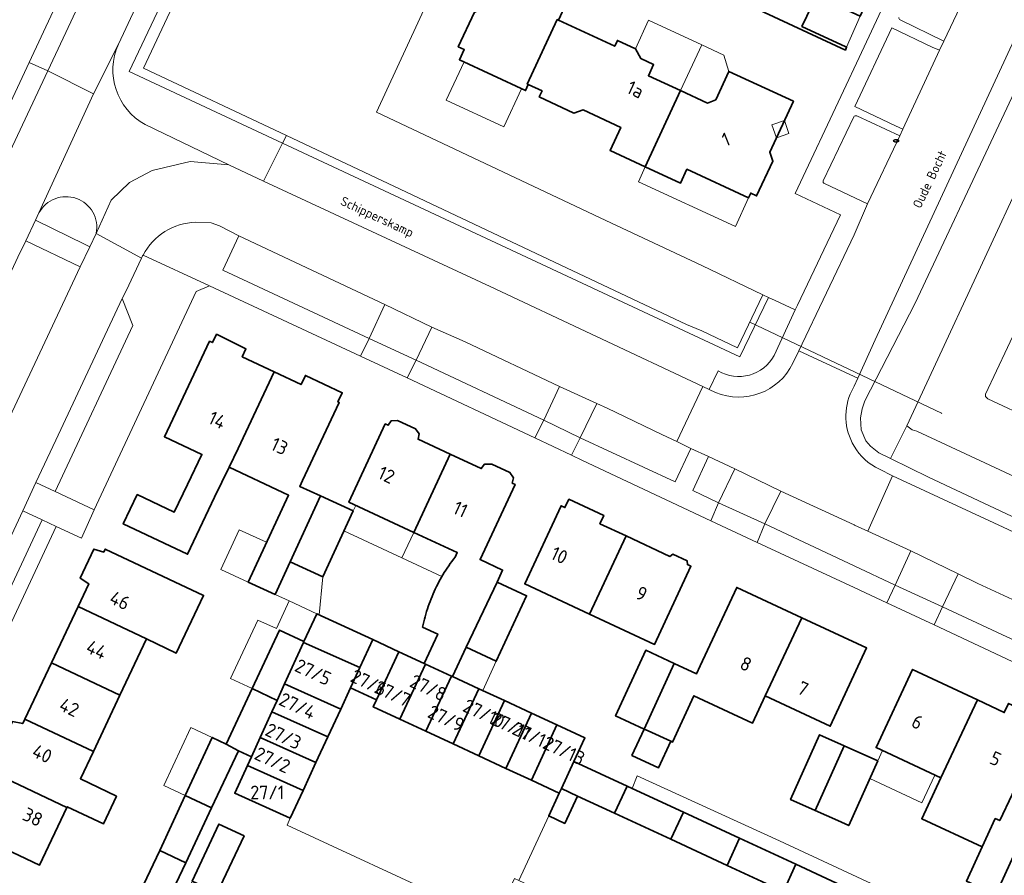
# Model space of a CAD drawing. Header units: metres. Extents: x 149984 to 156489, y 469398 to 478068.
# Tile 540 of 656: x 153918 to 154015, y 474132 to 474216. Entities that reach past the tile are written whole.
import ezdxf
from ezdxf.enums import TextEntityAlignment as Align

# ---------------------------------------------------------------- set-up
doc = ezdxf.new("R2010")
doc.units = ezdxf.units.M
doc.header["$LTSCALE"] = 0.75
for name, color, linetype, lineweight in [('B-WE-GR-BEPLANTING_CULTUUR_HEESTERS-GV', 252, 'Continuous', 18), ('B-WE-IE-MEUBILAIR-S', 252, 'Continuous', 25), ('B-WE-KW-KUNSTWERK_DUIKER-G', 6, 'Continuous', 18), ('B-WE-OG-BEBOUWING-GV', 6, 'Continuous', 35), ('B-WE-OG-BEBOUWING-T18', 1, 'Continuous', 18), ('B-WE-OG-BEBOUWING_LUIFEL-GV', 6, 'Continuous', 18), ('B-WE-OG-TERREIN_BEGROEID-GV', 252, 'Continuous', 18), ('B-WE-OG-TERREIN_ERF-GV', 252, 'Continuous', 18), ('B-WE-OG-TERREIN_OEVER-GV', 252, 'Continuous', 18), ('B-WE-OG-TOPOGRAFIE-T18', 7, 'Continuous', 18), ('B-WE-OG-WATER_MEER-GV', 252, 'Continuous', 18), ('B-WE-VH-OPENVERHARDING_BETONSTRAATSTEEN-GV', 252, 'Continuous', 18), ('B-WE-VH-OPENVERHARDING_STRAATBAKSTEEN-GV', 252, 'Continuous', 18), ('B-WE-VH-OPENVERHARDING_TEGEL-GV', 252, 'Continuous', 18)]:
    doc.layers.add(name, color=color, linetype=linetype, lineweight=lineweight)
doc.styles.add('NLCS-ISO', font='NLCS-ISO.ttf')
doc.styles.add('NLCS-ISO-M500-T18', font='NLCS-ISO.ttf', dxfattribs={"height": 0.9})
doc.styles.add('NLCS-ISO-M750-T18', font='NLCS-ISO.ttf', dxfattribs={"height": 1.35})

# ---------------------------------------------------------------- blocks, each defined once
blk = doc.blocks.new('SIE-MEUBILAIR_PUT_KOLK-SO')
blk.add_ellipse((0, 0), major_axis=(1.25, 0), ratio=0.54)
at = {"style": 'NLCS-ISO'}
blk.add_text('klk', height=0.75, dxfattribs=at).set_placement((0.03, 0), align=Align.MIDDLE_CENTER)

msp = doc.modelspace()

# ---------------------------------------------------------------- linework, layer by layer
at = {"layer": 'B-WE-GR-BEPLANTING_CULTUUR_HEESTERS-GV', "flags": 128}
for points in [[(153939.392, 474194.561), (153937.795, 474191.169), (153952.233, 474184.435), (153953.782, 474187.778)], [(153958.397, 474185.562), (153956.869, 474182.292), (153969.44, 474176.409), (153970.968, 474179.728), (153961.686, 474184.103)], [(153974.673, 474178.046), (153973.017, 474174.669), (153982.369, 474170.32), (153983.912, 474173.613), (153983.782, 474173.674), (153982.545, 474174.281), (153981.074, 474174.969), (153975.675, 474177.591)], [(153986.655, 474168.264), (153988.264, 474171.586), (153985.662, 474172.798), (153984.106, 474169.477)], [(154004.052, 474160.144), (154005.586, 474163.507), (154001.35, 474165.449), (154000.039, 474166.05), (154000, 474166.068), (153992.784, 474169.414), (153991.216, 474166.165), (154000, 474162.045)], [(154021.326, 474152.114), (154022.87, 474155.368), (154012.197, 474160.297), (154010.263, 474161.256), (154008.705, 474157.993)]]:
    msp.add_lwpolyline(points, close=True, dxfattribs=at)
at = {"layer": 'B-WE-KW-KUNSTWERK_DUIKER-G', "flags": 128}
msp.add_lwpolyline([(153989.738, 474186.047), (154008.613, 474177.071), (154008.658, 474177.049)], dxfattribs=at)
at = {"layer": 'B-WE-OG-BEBOUWING-GV', "flags": 128}
for points in [[(153967.807, 474209.514), (153970.76, 474215.868), (153970.877, 474215.814), (153972.375, 474219.061), (153970.697, 474219.834), (153972.605, 474223.97), (153966.258, 474226.908), (153964.191, 474222.516), (153965.739, 474221.796), (153963.477, 474216.933), (153962.62, 474216.602), (153961.004, 474213.183), (153961.594, 474212.904), (153961.124, 474211.911), (153967.633, 474208.878), (153967.907, 474209.468)], [(154001.919, 474219.049), (154003.385, 474222.197), (154003.459, 474222.357), (154003.261, 474222.45), (153994.084, 474226.754), (153991.968, 474222.23), (153989.26, 474223.504), (153986.929, 474218.56), (153999.154, 474212.861), (153999.273, 474213.149), (153999.276, 474213.156), (153999.19, 474213.196), (153994.872, 474215.187), (153996.29, 474218.222), (154000.594, 474216.211), (154001.098, 474217.29)], [(153970.76, 474215.868), (153967.807, 474209.514), (153967.907, 474209.468), (153969.267, 474208.838), (153968.993, 474208.249), (153972.407, 474206.658), (153973.308, 474206.96), (153977.013, 474205.239), (153975.961, 474202.971), (153979.436, 474201.36), (153982.915, 474208.865), (153979.738, 474210.34), (153980.248, 474211.437), (153978.982, 474212.028), (153978.454, 474212.991), (153976.693, 474213.822), (153976.419, 474213.239), (153970.877, 474215.814)], [(153979.436, 474201.36), (153982.907, 474199.751), (153983.535, 474201.114), (153989.619, 474198.313), (153989.824, 474198.767), (153990.404, 474198.497), (153992.013, 474201.924), (153991.701, 474202.798), (153994.034, 474207.819), (153987.682, 474210.767), (153986.378, 474207.966), (153985.561, 474207.637), (153982.915, 474208.865)], [(153936.983, 474168.798), (153938.428, 474171.754), (153939.303, 474173.606), (153942.87, 474181.157), (153939.721, 474182.645), (153940.087, 474183.421), (153937.198, 474184.865), (153936.782, 474184.034), (153936.502, 474184.166), (153932.871, 474176.481), (153932.059, 474174.763), (153935.739, 474173.024), (153934.329, 474170.039), (153933.022, 474167.34), (153929.369, 474169.066), (153927.998, 474166.164), (153934.327, 474163.174)], [(153939.303, 474173.606), (153938.428, 474171.754), (153943.715, 474169.256), (153944.281, 474168.988), (153940.291, 474160.439), (153942.95, 474159.216), (153944.433, 474162.442), (153947.417, 474168.932), (153945.384, 474169.867), (153945.655, 474170.441), (153949.285, 474178.127), (153949.14, 474178.195), (153949.567, 474179.1), (153945.951, 474180.807), (153945.524, 474179.903), (153942.87, 474181.157)], [(153956.623, 474165.339), (153960.209, 474173.044), (153957.046, 474174.516), (153957.165, 474175.034), (153956.807, 474175.543), (153955.029, 474176.37), (153954.409, 474176.316), (153954.09, 474175.891), (153953.818, 474176.018), (153950.232, 474168.312)], [(153956.623, 474165.339), (153960.904, 474163.347), (153960.692, 474162.894), (153960.53, 474162.685), (153960.372, 474162.473), (153960.217, 474162.259), (153960.065, 474162.042), (153959.917, 474161.823), (153959.772, 474161.602), (153959.631, 474161.378), (153959.494, 474161.153), (153959.36, 474160.925), (153959.229, 474160.694), (153959.103, 474160.462), (153958.98, 474160.228), (153958.861, 474159.992), (153958.745, 474159.754), (153958.634, 474159.514), (153958.526, 474159.273), (153958.422, 474159.03), (153958.322, 474158.785), (153958.226, 474158.539), (153958.134, 474158.291), (153958.046, 474158.041), (153957.962, 474157.791), (153957.882, 474157.539), (153957.806, 474157.286), (153957.734, 474157.031), (153957.666, 474156.776), (153957.602, 474156.519), (153957.542, 474156.261), (153957.486, 474156.003), (153958.983, 474155.307), (153957.647, 474152.423), (153957.784, 474152.36), (153960.335, 474151.179), (153960.427, 474151.137), (153961.772, 474154.01), (153964.831, 474160.438), (153965.379, 474161.617), (153963.149, 474162.654), (153966.599, 474170.071), (153966.327, 474170.198), (153966.447, 474170.715), (153966.088, 474171.224), (153964.311, 474172.051), (153963.591, 474172.044), (153963.272, 474171.619), (153960.209, 474173.044)], [(153944.433, 474162.442), (153947.661, 474160.958), (153950.645, 474167.448), (153947.417, 474168.932)], [(153973.951, 474157.276), (153977.536, 474164.983), (153974.958, 474166.182), (153975.342, 474167.008), (153971.906, 474168.606), (153971.522, 474167.781), (153971.141, 474167.959), (153967.555, 474160.252)], [(153977.536, 474164.983), (153973.951, 474157.276), (153980.347, 474154.301), (153983.932, 474162.007), (153983.586, 474162.168), (153983.573, 474162.524), (153982.162, 474163.18), (153981.854, 474162.974)], [(153923.539, 474158.025), (153930.292, 474154.834), (153933.222, 474153.449), (153935.905, 474159.122), (153926.22, 474163.699), (153926.079, 474163.401), (153925.111, 474163.692), (153923.756, 474160.826), (153924.597, 474160.263)], [(153964.831, 474160.438), (153961.772, 474154.01), (153964.741, 474152.63), (153967.732, 474159.088)], [(153991.256, 474149.214), (153994.845, 474156.929), (153988.446, 474159.906), (153984.857, 474152.191), (153984.494, 474151.41), (153982.288, 474152.425), (153979.316, 474145.961), (153979.716, 474145.777), (153979.718, 474145.776), (153981.949, 474144.75), (153982.119, 474144.672), (153984.219, 474149.24), (153990.014, 474146.544)], [(153920.922, 474152.486), (153927.673, 474149.296), (153930.292, 474154.834), (153923.539, 474158.025)], [(153945.78, 474154.581), (153945.744, 474154.502), (153951.313, 474152.011), (153952.586, 474154.767), (153947.074, 474157.32)], [(153991.256, 474149.214), (153997.657, 474146.236), (154001.247, 474153.951), (153994.845, 474156.929)], [(153945.744, 474154.502), (153945.78, 474154.581), (153943.393, 474155.708), (153940.698, 474149.939), (153943.146, 474148.782), (153943.882, 474150.401)], [(153950.396, 474150.027), (153951.313, 474152.011), (153945.744, 474154.502), (153943.882, 474150.401), (153949.423, 474147.923)], [(153951.313, 474152.011), (153950.396, 474150.027), (153952.956, 474148.842), (153955.154, 474153.578), (153952.586, 474154.767)], [(153955.262, 474146.916), (153957.784, 474152.36), (153957.647, 474152.423), (153955.154, 474153.578), (153952.956, 474148.842), (153952.629, 474148.135)], [(153982.288, 474152.425), (153979.484, 474153.714), (153976.512, 474147.25), (153979.316, 474145.961)], [(153925.054, 474143.758), (153927.673, 474149.296), (153920.922, 474152.486), (153918.305, 474146.947)], [(153957.813, 474145.734), (153960.335, 474151.179), (153957.784, 474152.36), (153955.262, 474146.916)], [(154012.159, 474148.838), (154005.778, 474151.827), (154002.176, 474144.139), (154008.557, 474141.15)], [(153963.026, 474149.933), (153960.427, 474151.137), (153960.335, 474151.179), (153957.813, 474145.734), (153960.504, 474144.488)], [(153941.481, 474145.115), (153942.639, 474147.665), (153943.146, 474148.782), (153940.698, 474149.939), (153938.15, 474144.483), (153939.341, 474143.801), (153940.619, 474143.217)], [(153942.639, 474147.665), (153948.162, 474145.195), (153949.423, 474147.923), (153943.882, 474150.401), (153943.146, 474148.782)], [(153963.038, 474143.314), (153965.56, 474148.758), (153963.026, 474149.933), (153960.504, 474144.488)], [(153965.56, 474148.758), (153963.038, 474143.314), (153965.691, 474142.085), (153968.213, 474147.529)], [(154012.159, 474148.838), (154008.557, 474141.15), (154006.672, 474137.126), (154012.627, 474134.335), (154013.915, 474137.137), (154014.36, 474136.932), (154015.573, 474139.509), (154018.549, 474145.833), (154018.223, 474145.986), (154018.663, 474146.888), (154015.234, 474148.491), (154014.809, 474147.586)], [(153941.481, 474145.115), (153946.986, 474142.652), (153948.162, 474145.195), (153942.639, 474147.665)], [(153915.688, 474141.408), (153922.435, 474138.221), (153922.472, 474138.299), (153926.032, 474136.611), (153927.325, 474139.337), (153923.775, 474141.055), (153925.054, 474143.758), (153918.305, 474146.947), (153918.094, 474146.5), (153917.072, 474146.689), (153915.97, 474144.326), (153916.759, 474143.674)], [(153968.206, 474140.921), (153970.728, 474146.365), (153968.213, 474147.529), (153965.691, 474142.085)], [(153972.402, 474142.762), (153973.48, 474145.09), (153970.728, 474146.365), (153968.206, 474140.921), (153970.958, 474139.646), (153971.165, 474140.093)], [(153979.716, 474145.777), (153979.316, 474145.961), (153978.118, 474143.356), (153980.752, 474142.145), (153981.949, 474144.75), (153979.718, 474145.776)], [(153938.15, 474144.483), (153936.756, 474145.134), (153934.103, 474139.422), (153936.706, 474138.192), (153939.341, 474143.801)], [(153946.986, 474142.652), (153941.481, 474145.115), (153940.619, 474143.217), (153940.223, 474142.352), (153945.712, 474139.897)], [(153996.177, 474137.922), (153999.031, 474144.304), (153996.605, 474145.389), (153993.751, 474139.006)], [(153999.031, 474144.304), (153996.177, 474137.922), (153998.391, 474136.932), (153999.49, 474136.44), (154002.344, 474142.823)], [(153976.412, 474137.663), (153977.646, 474140.332), (153972.402, 474142.762), (153971.165, 474140.093), (153972.755, 474139.357)], [(153945.712, 474139.897), (153940.223, 474142.352), (153938.98, 474139.634), (153944.457, 474137.184)], [(153922.435, 474138.221), (153915.688, 474141.408), (153913.007, 474135.734), (153919.752, 474132.548)], [(153971.165, 474140.093), (153970.958, 474139.646), (153969.916, 474137.397), (153971.506, 474136.661), (153972.755, 474139.357)], [(153977.646, 474140.332), (153976.412, 474137.663), (153981.954, 474135.095), (153983.188, 474137.765), (153978.14, 474140.103)], [(153931.584, 474133.997), (153934.162, 474132.778), (153936.706, 474138.192), (153934.103, 474139.422)], [(154013.96, 474129.65), (154016.793, 474135.815), (154017.976, 474138.428), (154015.573, 474139.509), (154014.36, 474136.932), (154013.915, 474137.137), (154012.627, 474134.335), (154011.082, 474130.972)], [(153983.188, 474137.765), (153981.954, 474135.095), (153987.498, 474132.527), (153988.733, 474135.196)], [(153934.777, 474130.983), (153937.259, 474129.817), (153939.896, 474135.429), (153937.417, 474136.594)], [(153993.041, 474129.959), (153994.275, 474132.629), (153988.733, 474135.196), (153987.498, 474132.527)], [(153934.162, 474132.778), (153931.584, 474133.997), (153930.002, 474130.59), (153928.868, 474128.148), (153931.428, 474126.959), (153932.567, 474129.383)], [(153998.583, 474127.392), (153999.818, 474130.061), (153994.275, 474132.629), (153993.041, 474129.959)]]:
    msp.add_lwpolyline(points, close=True, dxfattribs=at)
at = {"layer": 'B-WE-OG-BEBOUWING_LUIFEL-GV', "flags": 128}
for points in [[(154000.594, 474216.211), (153996.29, 474218.222), (153994.872, 474215.187), (153999.19, 474213.196), (153999.276, 474213.156)], [(153985.01, 474213.377), (153979.764, 474215.813), (153978.454, 474212.991), (153978.982, 474212.028), (153980.248, 474211.437), (153979.738, 474210.34), (153982.915, 474208.865)], [(153985.01, 474213.377), (153982.915, 474208.865), (153985.561, 474207.637), (153986.378, 474207.966), (153987.682, 474210.767), (153987.179, 474212.37)], [(153967.249, 474209.057), (153961.581, 474211.698), (153959.823, 474207.924), (153965.49, 474205.284)], [(153993.592, 474204.626), (153993.149, 474205.914), (153991.91, 474205.489), (153992.353, 474204.2)], [(153979.436, 474201.36), (153978.756, 474199.884), (153988.316, 474195.483), (153989.619, 474198.313), (153983.535, 474201.114), (153982.907, 474199.751)], [(153950.899, 474168.001), (153950.645, 474167.448), (153949.738, 474165.475), (153955.45, 474162.818), (153956.623, 474165.339)], [(153942.094, 474164.359), (153939.408, 474165.594), (153937.606, 474161.674), (153940.291, 474160.439)], [(153960.904, 474163.347), (153956.623, 474165.339), (153955.45, 474162.818), (153959.388, 474160.986), (153959.772, 474161.602), (153959.917, 474161.823), (153960.065, 474162.042), (153960.217, 474162.259), (153960.372, 474162.473), (153960.53, 474162.685), (153960.692, 474162.894)], [(153947.661, 474160.958), (153944.433, 474162.442), (153942.95, 474159.217), (153944.339, 474158.578), (153947.074, 474157.32), (153947.307, 474157.212)], [(153943.393, 474155.708), (153945.78, 474154.581), (153947.074, 474157.32), (153944.339, 474158.578), (153943.085, 474155.85), (153941.265, 474156.7), (153938.571, 474150.933), (153940.698, 474149.939)], [(153964.741, 474152.63), (153961.772, 474154.01), (153960.427, 474151.137), (153963.026, 474149.933), (153963.41, 474149.755)], [(153936.756, 474145.134), (153934.661, 474146.107), (153932.008, 474140.395), (153934.103, 474139.422)], [(154007.968, 474141.426), (154002.819, 474143.838), (154002.344, 474142.823), (154001.57, 474141.092), (154006.689, 474138.694)]]:
    msp.add_lwpolyline(points, close=True, dxfattribs=at)
at = {"layer": 'B-WE-OG-TERREIN_BEGROEID-GV', "flags": 128}
for points in [[(153930.152, 474205.516), (153938.404, 474201.547), (153941.816, 474199.961), (153943.688, 474203.682), (153928.575, 474210.742), (153951.37, 474258.82)], [(153933.008, 474225.21), (153927.516, 474213.435)], [(154029.15, 474160.53), (154007.34, 474170.79), (154003.597, 474172.623), (154002.44, 474173.19), (154001.61, 474173.84), (154001.16, 474174.36), (154000.7, 474175.43), (154000.65, 474176.64), (154000.82, 474177.5), (154001.06, 474178.31), (154006.039, 474187.919), (154022.53, 474223.03)], [(154017.659, 474217.956), (154002.093, 474184.305), (154000.374, 474180.524), (154000, 474179.756), (153999.777, 474179.298)], [(153943.688, 474203.682), (153941.816, 474199.961), (153964.16, 474189.576), (153985.093, 474179.703), (153985.721, 474179.415), (153986.627, 474181.248)], [(153992.125, 474182.754), (153994.218, 474187.259), (153992.232, 474188.182), (153991.588, 474188.481), (153988.752, 474182.63), (153943.688, 474203.682)], [(154002.503, 474171.558), (154003.8, 474170.925)], [(154003.8, 474170.925), (154014.682, 474165.851), (154037.754, 474155.014), (154079.381, 474135.497), (154081.406, 474134.534), (154082.735, 474133.966), (154097.59, 474126.978), (154098.818, 474126.369), (154119.21, 474116.857), (154126.734, 474113.251)]]:
    msp.add_lwpolyline(points, dxfattribs=at)
at = {"layer": 'B-WE-OG-TERREIN_BEGROEID-GV'}
for points in [[(153927.516, 474213.435, 0.389687), (153930.152, 474205.516)], [(153986.627, 474181.248, 0.424118), (153992.125, 474182.754)], [(153999.777, 474179.298, 0.251715), (154000, 474173.838)], [(154000, 474173.838, 0.150319), (154002.503, 474171.558)]]:
    msp.add_lwpolyline(points, format="xyb", dxfattribs=at)
at = {"layer": 'B-WE-OG-TERREIN_BEGROEID-GV', "flags": 128}
msp.add_lwpolyline([(153907.674, 474171.135), (153900.689, 474155.896), (153905.857, 474153.394), (153923.746, 474191.488), (153918.392, 474194.082), (153917.617, 474192.45)], close=True, dxfattribs=at)
at = {"layer": 'B-WE-OG-TERREIN_ERF-GV', "flags": 128}
for points in [[(153967.404, 474263.714), (153964.858, 474258.238), (153964.501, 474257.469), (153974.41, 474252.66), (153965.26, 474233.18), (153958.05, 474217.74), (153952.94, 474206.74), (153975.53, 474196.06), (153985, 474191.65), (153991.03, 474188.74), (153991.588, 474188.481), (153992.232, 474188.182), (153994.218, 474187.259), (153994.437, 474187.73), (153998.684, 474196.639), (153994.206, 474198.717), (153998.961, 474208.855), (154000.497, 474212.119), (154004.871, 474221.482), (154006.31, 474224.785), (153992.789, 474231.152)], [(153900.536, 474172.906), (153907.639, 474188.032), (153902.913, 474189.897), (153903.473, 474190.979), (153908.028, 474188.848), (153911.07, 474195.308), (153918.719, 474211.649), (153925.596, 474226.339), (153907.209, 474235.007), (153903.546, 474227.214), (153900.864, 474228.474), (153898.251, 474222.913), (153895.643, 474217.361)], [(153972.375, 474219.061), (153970.877, 474215.814), (153976.419, 474213.239), (153976.693, 474213.822), (153978.454, 474212.991), (153978.982, 474212.028), (153980.248, 474211.437), (153979.738, 474210.34), (153982.915, 474208.865), (153985.561, 474207.637), (153986.378, 474207.966), (153987.682, 474210.767), (153994.034, 474207.819), (153991.701, 474202.798), (153992.013, 474201.924), (153990.404, 474198.497), (153989.824, 474198.767), (153989.619, 474198.313), (153983.535, 474201.114), (153982.907, 474199.751), (153979.436, 474201.36), (153975.961, 474202.971), (153977.013, 474205.239), (153973.308, 474206.96), (153972.407, 474206.658), (153968.993, 474208.249), (153969.267, 474208.838), (153967.907, 474209.468), (153967.633, 474208.878), (153961.124, 474211.911), (153961.594, 474212.904), (153961.004, 474213.183), (153962.62, 474216.602)], [(154020.542, 474150.291), (154007.912, 474156.217), (154003.249, 474158.4), (154000, 474159.912), (153990.456, 474164.353), (153985.883, 474166.472), (153973.259, 474172.42), (153972.168, 474172.938), (153968.563, 474174.652), (153955.985, 474180.574), (153951.382, 474182.689), (153936.509, 474189.642), (153935.164, 474189.087), (153925.114, 474167.572), (153923.873, 474164.782), (153921.368, 474165.932), (153908.249, 474137.843), (153907.037, 474135.264), (153906.904, 474134.951), (153889.463, 474097.571)], [(153930.002, 474130.59), (153931.584, 474133.997), (153934.103, 474139.422), (153936.756, 474145.134), (153938.15, 474144.483), (153940.698, 474149.939), (153943.393, 474155.708), (153945.78, 474154.581), (153947.074, 474157.32), (153952.586, 474154.767), (153955.154, 474153.578), (153957.647, 474152.423), (153958.983, 474155.307), (153957.486, 474156.003), (153957.542, 474156.261), (153957.602, 474156.519), (153957.666, 474156.776), (153957.734, 474157.031), (153957.806, 474157.286), (153957.882, 474157.539), (153957.962, 474157.791), (153958.046, 474158.041), (153958.134, 474158.291), (153958.226, 474158.539), (153958.322, 474158.785), (153958.422, 474159.03), (153958.526, 474159.273), (153958.634, 474159.514), (153958.745, 474159.754), (153958.861, 474159.992), (153958.98, 474160.228), (153959.103, 474160.462), (153959.229, 474160.694), (153959.36, 474160.925), (153959.494, 474161.153), (153959.631, 474161.378), (153959.772, 474161.602), (153959.917, 474161.823), (153960.065, 474162.042), (153960.217, 474162.259), (153960.372, 474162.473), (153960.53, 474162.685), (153960.692, 474162.894), (153960.904, 474163.347), (153956.623, 474165.339), (153950.232, 474168.312), (153953.818, 474176.018), (153954.09, 474175.891), (153954.409, 474176.316), (153955.029, 474176.37), (153956.807, 474175.543), (153957.165, 474175.034), (153957.046, 474174.516), (153960.209, 474173.044), (153963.272, 474171.619), (153963.591, 474172.044), (153964.311, 474172.051), (153966.088, 474171.224), (153966.447, 474170.715), (153966.327, 474170.198), (153966.599, 474170.071), (153963.149, 474162.654), (153965.379, 474161.617), (153964.831, 474160.438), (153967.732, 474159.088), (153964.741, 474152.63), (153961.772, 474154.01), (153960.427, 474151.137), (153963.026, 474149.933), (153965.56, 474148.758), (153968.213, 474147.529), (153970.728, 474146.365), (153973.48, 474145.09), (153972.402, 474142.762), (153977.646, 474140.332), (153978.14, 474140.103), (153978.644, 474141.334), (153992.652, 474134.954), (154012.215, 474125.853)], [(153917.072, 474146.689), (153918.094, 474146.5), (153918.305, 474146.947), (153920.922, 474152.486), (153923.539, 474158.025), (153924.597, 474160.263), (153923.756, 474160.826), (153925.111, 474163.692), (153926.079, 474163.401), (153926.22, 474163.699), (153935.905, 474159.122), (153933.222, 474153.449), (153930.292, 474154.834), (153927.673, 474149.296), (153925.054, 474143.758), (153923.775, 474141.055), (153927.325, 474139.337), (153926.032, 474136.611), (153922.472, 474138.299), (153922.435, 474138.221), (153919.752, 474132.548), (153913.007, 474135.734)], [(154011.082, 474130.972), (154012.627, 474134.335), (154006.672, 474137.126), (154008.557, 474141.15), (154002.176, 474144.139), (154005.778, 474151.827), (154012.159, 474148.838), (154014.809, 474147.586), (154015.234, 474148.491)], [(153960.723, 474128.813), (153944.135, 474136.485), (153944.457, 474137.184), (153938.98, 474139.634), (153940.223, 474142.352), (153940.619, 474143.217), (153939.341, 474143.801), (153936.706, 474138.192), (153934.162, 474132.778), (153932.567, 474129.383)], [(154014.851, 474119.916), (154009.164, 474122.625), (154010.458, 474125.34), (154005.853, 474127.265), (154007.846, 474126.342), (154006.016, 474122.391), (153997.989, 474126.11), (153998.583, 474127.392), (153993.041, 474129.959), (153987.498, 474132.527), (153981.954, 474135.095), (153976.412, 474137.663), (153972.755, 474139.357), (153971.506, 474136.661), (153969.916, 474137.397), (153966.976, 474131.037), (153972.225, 474128.609), (153975.112, 474127.274), (153976.714, 474130.737), (153979.371, 474129.508), (153977.769, 474126.045), (153983.314, 474123.481)]]:
    msp.add_lwpolyline(points, dxfattribs=at)
for points in [[(153999.273, 474213.149), (153999.154, 474212.861), (153986.929, 474218.56), (153989.26, 474223.504), (153991.968, 474222.23), (153994.084, 474226.754), (154003.261, 474222.45), (154003.459, 474222.357), (154003.385, 474222.197), (154001.919, 474219.049), (154001.098, 474217.29), (154000.594, 474216.211), (153996.29, 474218.222), (153994.872, 474215.187), (153999.19, 474213.196), (153999.276, 474213.156)], [(153938.428, 474171.754), (153936.983, 474168.798), (153934.327, 474163.174), (153927.998, 474166.164), (153929.369, 474169.066), (153933.022, 474167.34), (153934.329, 474170.039), (153935.739, 474173.024), (153932.059, 474174.763), (153932.871, 474176.481), (153936.502, 474184.166), (153936.782, 474184.034), (153937.198, 474184.865), (153940.087, 474183.421), (153939.721, 474182.645), (153942.87, 474181.157), (153945.524, 474179.903), (153945.951, 474180.807), (153949.567, 474179.1), (153949.14, 474178.195), (153949.285, 474178.127), (153945.655, 474170.441), (153945.384, 474169.867), (153947.417, 474168.932), (153950.645, 474167.448), (153947.661, 474160.958), (153944.433, 474162.442), (153942.95, 474159.216), (153940.291, 474160.439), (153944.281, 474168.988), (153943.715, 474169.256)], [(153973.951, 474157.276), (153967.555, 474160.252), (153971.141, 474167.959), (153971.522, 474167.781), (153971.906, 474168.606), (153975.342, 474167.008), (153974.958, 474166.182), (153977.536, 474164.983), (153981.854, 474162.974), (153982.162, 474163.18), (153983.573, 474162.524), (153983.586, 474162.168), (153983.932, 474162.007), (153980.347, 474154.301)], [(153994.845, 474156.929), (154001.247, 474153.951), (153997.657, 474146.236), (153991.256, 474149.214), (153990.014, 474146.544), (153984.219, 474149.24), (153982.119, 474144.672), (153981.949, 474144.75), (153980.752, 474142.145), (153978.118, 474143.356), (153979.316, 474145.961), (153976.512, 474147.25), (153979.484, 474153.714), (153982.288, 474152.425), (153984.494, 474151.41), (153984.857, 474152.191), (153988.446, 474159.906)], [(153996.177, 474137.922), (153993.751, 474139.006), (153996.605, 474145.389), (153999.031, 474144.304), (154002.344, 474142.823), (153999.49, 474136.44), (153998.391, 474136.932)], [(153937.259, 474129.817), (153934.687, 474124.342), (153935.882, 474123.799), (153933.391, 474118.317), (153934.983, 474117.593), (153935.332, 474117.434), (153933.906, 474114.301), (153930.502, 474115.848), (153929.446, 474113.524), (153932.849, 474111.977), (153931.555, 474109.131), (153925.739, 474111.774), (153927.085, 474114.635), (153929.638, 474120.06), (153932.202, 474125.511), (153934.777, 474130.983), (153937.417, 474136.594), (153939.896, 474135.429)]]:
    msp.add_lwpolyline(points, close=True, dxfattribs=at)
at = {"layer": 'B-WE-OG-TERREIN_OEVER-GV', "flags": 128}
for points in [[(153951.37, 474258.82), (153928.575, 474210.742), (153943.688, 474203.682), (153944.067, 474204.435), (153929.99, 474211.08), (153940.64, 474233.76)], [(154022.53, 474223.03), (154006.039, 474187.919), (154001.06, 474178.31), (154000.82, 474177.5), (154000.65, 474176.64), (154000.7, 474175.43), (154001.16, 474174.36), (154001.61, 474173.84), (154002.44, 474173.19), (154003.597, 474172.623), (154005.21, 474175.85), (154007.84, 474181.47), (154026.37, 474221.47)], [(154029.21, 474213.43), (154012.97, 474178.95), (154012.96, 474178.74), (154013.19, 474178.5), (154017.696, 474176.381)]]:
    msp.add_lwpolyline(points, dxfattribs=at)
for points in [[(153991.588, 474188.481), (153991.03, 474188.74), (153988.53, 474183.53), (153985, 474185.2), (153983.49, 474185.82), (153970.5, 474191.98), (153955.28, 474199.17), (153944.067, 474204.435), (153943.688, 474203.682), (153988.752, 474182.63)], [(154137.3, 474113.87), (154136.51, 474114.29), (154129.92, 474117.22), (154093.562, 474134.235), (154092.603, 474132.42), (154091.786, 474132.853), (154092.702, 474134.637), (154092.14, 474134.9), (154059.88, 474150.19), (154029.25, 474164.56), (154006.2, 474175.32), (154005.74, 474175.44), (154005.21, 474175.85), (154003.597, 474172.623), (154007.34, 474170.79), (154029.15, 474160.53), (154065.89, 474143.3), (154095.73, 474129.53), (154128.42, 474114.1), (154133.55, 474111.77), (154134.52, 474111.65), (154135.17, 474111.65), (154136.16, 474111.95), (154136.51, 474112.27)]]:
    msp.add_lwpolyline(points, close=True, dxfattribs=at)
at = {"layer": 'B-WE-OG-WATER_MEER-GV', "flags": 128}
msp.add_lwpolyline([(153964.501, 474257.469), (153957.586, 474260.825), (153957.53, 474260.72), (153956.16, 474261.43), (153956.196, 474261.495), (153954.04, 474262.35), (153951.07, 474256.2), (153947.72, 474249.06), (153940.64, 474233.76), (153929.99, 474211.08), (153944.067, 474204.435), (153955.28, 474199.17), (153970.5, 474191.98), (153983.49, 474185.82), (153985, 474185.2), (153988.53, 474183.53), (153991.03, 474188.74), (153985, 474191.65), (153975.53, 474196.06), (153952.94, 474206.74), (153958.05, 474217.74), (153965.26, 474233.18), (153974.41, 474252.66)], close=True, dxfattribs=at)
for points in [[(154026.37, 474221.47), (154007.84, 474181.47), (154005.21, 474175.85), (154005.74, 474175.44), (154006.2, 474175.32), (154029.25, 474164.56)], [(154017.696, 474176.381), (154013.19, 474178.5), (154012.96, 474178.74), (154012.97, 474178.95), (154029.21, 474213.43)]]:
    msp.add_lwpolyline(points, dxfattribs=at)
at = {"layer": 'B-WE-VH-OPENVERHARDING_BETONSTRAATSTEEN-GV', "flags": 128}
for points in [[(154004.546, 474215.857), (154008.837, 474213.741), (154012.079, 474220.537)], [(153999.969, 474206.276), (153996.967, 474199.989)], [(154004.506, 474204.408), (154000.279, 474206.374)], [(153997.09, 474199.714), (154001.341, 474197.726), (154004.506, 474204.408)], [(153999.777, 474179.298), (154000, 474179.756), (154000.374, 474180.524), (154000, 474180.698), (153994.574, 474183.222), (153993.971, 474181.996)], [(153985.093, 474179.703), (153982.545, 474174.281), (153983.782, 474173.674), (153983.912, 474173.613), (153985.662, 474172.798), (153988.264, 474171.586), (153992.784, 474169.414), (154000, 474166.068), (154000.039, 474166.05), (154001.35, 474165.449), (154003.8, 474170.925), (154002.503, 474171.558)], [(153986.36, 474179.123), (153985.721, 474179.415), (153985.093, 474179.703)]]:
    msp.add_lwpolyline(points, dxfattribs=at)
at = {"layer": 'B-WE-VH-OPENVERHARDING_BETONSTRAATSTEEN-GV'}
for points in [[(154004.427, 474216.081, 0.458494), (154004.546, 474215.857)], [(154000.279, 474206.374, 0.387157), (153999.969, 474206.276)], [(153996.967, 474199.989, 0.40276), (153997.09, 474199.714)], [(153993.971, 474181.996, -0.397183), (153986.36, 474179.123)], [(154000, 474173.838, -0.251715), (153999.777, 474179.298)], [(154002.503, 474171.558, -0.150319), (154000, 474173.838)]]:
    msp.add_lwpolyline(points, format="xyb", dxfattribs=at)
at = {"layer": 'B-WE-VH-OPENVERHARDING_BETONSTRAATSTEEN-GV', "flags": 128}
for points in [[(154008.409, 474212.84), (154007.706, 474213.152), (154003.744, 474215.041), (154000.084, 474207.29), (154004.097, 474205.393), (154004.807, 474205.057)], [(153921.301, 474169.361), (153928.926, 474185.718), (153927.885, 474188.386), (153921.359, 474174.419), (153919.381, 474170.243)], [(153958.397, 474185.562), (153953.782, 474187.778), (153952.233, 474184.435), (153956.869, 474182.292)], [(153974.673, 474178.046), (153970.968, 474179.728), (153969.44, 474176.409), (153973.017, 474174.669)], [(153988.264, 474171.586), (153986.655, 474168.264), (153991.216, 474166.165), (153992.784, 474169.414)], [(153918.111, 474167.463), (153920.012, 474166.583), (153921.368, 474165.932), (153923.873, 474164.782), (153925.114, 474167.572), (153921.301, 474169.361), (153919.381, 474170.243)], [(153920.012, 474166.583), (153918.111, 474167.463), (153913.943, 474158.547), (153906.561, 474142.681), (153906.253, 474142.098), (153908.162, 474141.206)], [(154005.586, 474163.507), (154004.052, 474160.144), (154008.705, 474157.993), (154010.263, 474161.256)], [(153957.813, 474145.734), (153955.262, 474146.916), (153952.629, 474148.135), (153952.956, 474148.842), (153950.396, 474150.027), (153949.423, 474147.923), (153948.162, 474145.195), (153946.986, 474142.652), (153945.712, 474139.897), (153944.457, 474137.184), (153944.135, 474136.485), (153960.723, 474128.813), (153960.396, 474128.418), (153964.254, 474126.603), (153964.375, 474126.546), (153966.545, 474131.236), (153966.976, 474131.037), (153969.916, 474137.397), (153970.958, 474139.646), (153968.206, 474140.921), (153965.691, 474142.085), (153963.038, 474143.314), (153960.504, 474144.488)]]:
    msp.add_lwpolyline(points, close=True, dxfattribs=at)
at = {"layer": 'B-WE-VH-OPENVERHARDING_STRAATBAKSTEEN-GV', "flags": 128}
for points in [[(153920.565, 474210.805), (153925.071, 474208.562), (153927.516, 474213.435), (153933.008, 474225.21), (153928.341, 474227.436)], [(153994.574, 474183.222), (154000, 474180.698), (154000.374, 474180.524), (154002.093, 474184.305), (154017.659, 474217.956), (154012.079, 474220.537), (154008.837, 474213.741), (154008.409, 474212.84), (154004.807, 474205.057), (154004.506, 474204.408), (154001.341, 474197.726), (154000, 474194.669)], [(153925.071, 474208.562), (153920.565, 474210.805), (153904.112, 474175.789), (153902.962, 474173.374), (153907.674, 474171.135), (153917.617, 474192.45), (153918.392, 474194.082), (153919.343, 474196.086), (153919.691, 474196.811)], [(154081.406, 474134.534), (154079.381, 474135.497), (154037.754, 474155.014), (154014.682, 474165.851), (154003.8, 474170.925), (154001.35, 474165.449), (154005.586, 474163.507), (154010.263, 474161.256), (154012.197, 474160.297), (154022.87, 474155.368), (154027.532, 474153.192), (154035.347, 474149.519), (154040.179, 474147.227), (154044.942, 474145.067), (154053.386, 474141.015), (154057.447, 474139.139), (154065.037, 474135.695), (154078.943, 474129.112)]]:
    msp.add_lwpolyline(points, close=True, dxfattribs=at)
for points in [[(153927.516, 474213.435), (153925.071, 474208.562), (153919.691, 474196.811)], [(153938.404, 474201.547), (153930.152, 474205.516)], [(153925.328, 474194.796), (153926.814, 474198.071), (153928.606, 474199.827), (153930.833, 474200.983), (153934.574, 474201.867), (153938.404, 474201.547)], [(153941.816, 474199.961), (153938.404, 474201.547), (153934.574, 474201.867), (153930.833, 474200.983), (153928.606, 474199.827), (153926.814, 474198.071), (153925.328, 474194.796), (153929.788, 474192.35)], [(153935.123, 474195.895), (153936.667, 474195.833), (153937.494, 474195.551), (153939.392, 474194.561), (153953.782, 474187.778), (153958.397, 474185.562), (153961.686, 474184.103), (153970.968, 474179.728), (153974.673, 474178.046), (153975.675, 474177.591), (153981.074, 474174.969), (153982.545, 474174.281), (153985.093, 474179.703), (153964.16, 474189.576), (153941.816, 474199.961)], [(153919.691, 474196.811), (153919.343, 474196.086), (153924.247, 474193.694), (153924.687, 474193.479), (153925.328, 474194.796)], [(153886.206, 474099.085), (153903.789, 474136.761), (153904.99, 474139.359), (153906.253, 474142.098), (153906.561, 474142.681), (153913.943, 474158.547), (153918.111, 474167.463), (153919.381, 474170.243), (153921.359, 474174.419), (153927.885, 474188.386), (153928.279, 474189.127), (153929.788, 474192.35), (153925.328, 474194.796), (153924.687, 474193.479), (153923.746, 474191.488), (153905.857, 474153.394), (153905.841, 474153.359), (153905.046, 474151.655), (153881.058, 474100.185)]]:
    msp.add_lwpolyline(points, dxfattribs=at)
at = {"layer": 'B-WE-VH-OPENVERHARDING_STRAATBAKSTEEN-GV'}
for points in [[(153930.152, 474205.516, -0.389687), (153927.516, 474213.435)], [(153925.328, 474194.796, 0.864529), (153919.691, 474196.811)], [(153919.691, 474196.811, -0.864529), (153925.328, 474194.796)], [(153929.942, 474192.661, -0.268232), (153935.123, 474195.895)], [(153929.788, 474192.35, -0.014165), (153929.942, 474192.661)]]:
    msp.add_lwpolyline(points, format="xyb", dxfattribs=at)
at = {"layer": 'B-WE-VH-OPENVERHARDING_TEGEL-GV', "flags": 128}
for points in [[(154022.345, 474237.835), (154018.67, 474239.6), (154017.41, 474240.19), (154014.207, 474241.639), (154008.381, 474229.162), (154006.31, 474224.785), (154004.871, 474221.482), (154000.497, 474212.119), (153998.961, 474208.855), (153994.206, 474198.717), (153998.684, 474196.639), (153994.437, 474187.73), (153994.218, 474187.259), (153992.125, 474182.754)], [(153928.298, 474232.207), (153926.545, 474228.354), (153925.596, 474226.339), (153918.719, 474211.649), (153920.565, 474210.805), (153928.341, 474227.436), (153928.435, 474227.672)], [(154004.506, 474204.408), (154004.807, 474205.057), (154004.097, 474205.393), (154000.084, 474207.29), (154003.744, 474215.041), (154007.706, 474213.152), (154008.409, 474212.84), (154008.837, 474213.741), (154004.546, 474215.857)], [(153902.962, 474173.374), (153904.112, 474175.789), (153920.565, 474210.805), (153918.719, 474211.649), (153911.07, 474195.308), (153908.028, 474188.848), (153907.639, 474188.032)], [(153996.967, 474199.989), (153999.969, 474206.276)], [(154000.279, 474206.374), (154004.506, 474204.408)], [(153993.971, 474181.996), (153994.574, 474183.222), (154000, 474194.669), (154001.341, 474197.726), (153997.09, 474199.714)], [(153939.392, 474194.561), (153937.494, 474195.551), (153936.667, 474195.833), (153935.123, 474195.895)], [(153929.942, 474192.661), (153936.509, 474189.642), (153951.382, 474182.689), (153952.233, 474184.435), (153937.795, 474191.169), (153939.392, 474194.561)], [(153921.301, 474169.361), (153925.114, 474167.572), (153935.164, 474189.087), (153936.509, 474189.642), (153929.942, 474192.661)], [(153929.788, 474192.35), (153928.279, 474189.127), (153927.885, 474188.386), (153928.926, 474185.718), (153921.301, 474169.361)], [(153986.627, 474181.248), (153985.721, 474179.415), (153986.36, 474179.123)], [(154015.083, 474124.509), (154012.215, 474125.853), (153992.652, 474134.954), (153978.644, 474141.334), (153978.14, 474140.103), (153983.188, 474137.765), (153988.733, 474135.196), (153994.275, 474132.629), (153999.818, 474130.061), (154005.853, 474127.265), (154010.458, 474125.34), (154016.128, 474122.638)]]:
    msp.add_lwpolyline(points, dxfattribs=at)
at = {"layer": 'B-WE-VH-OPENVERHARDING_TEGEL-GV'}
for points in [[(154004.546, 474215.857, -0.458494), (154004.427, 474216.081)], [(153999.969, 474206.276, -0.387157), (154000.279, 474206.374)], [(153997.09, 474199.714, -0.40276), (153996.967, 474199.989)], [(153935.123, 474195.895, 0.268232), (153929.942, 474192.661)], [(153929.942, 474192.661, 0.014165), (153929.788, 474192.35)], [(153992.125, 474182.754, -0.424118), (153986.627, 474181.248)], [(153986.36, 474179.123, 0.397183), (153993.971, 474181.996)]]:
    msp.add_lwpolyline(points, format="xyb", dxfattribs=at)
at = {"layer": 'B-WE-VH-OPENVERHARDING_TEGEL-GV', "flags": 128}
for points in [[(153923.746, 474191.488), (153924.687, 474193.479), (153924.247, 474193.694), (153919.343, 474196.086), (153918.392, 474194.082)], [(153956.869, 474182.292), (153952.233, 474184.435), (153951.382, 474182.689), (153955.985, 474180.574)], [(153956.869, 474182.292), (153955.985, 474180.574), (153968.563, 474174.652), (153969.44, 474176.409)], [(153969.44, 474176.409), (153968.563, 474174.652), (153972.168, 474172.938), (153973.017, 474174.669)], [(153973.017, 474174.669), (153972.168, 474172.938), (153973.259, 474172.42), (153985.883, 474166.472), (153986.655, 474168.264), (153984.106, 474169.477), (153985.662, 474172.798), (153983.912, 474173.613), (153982.369, 474170.32)], [(153986.655, 474168.264), (153985.883, 474166.472), (153990.456, 474164.353), (153991.216, 474166.165)], [(153904.99, 474139.359), (153908.249, 474137.843), (153921.368, 474165.932), (153920.012, 474166.583), (153908.162, 474141.206), (153906.253, 474142.098)], [(153990.456, 474164.353), (154000, 474159.912), (154003.249, 474158.4), (154004.052, 474160.144), (154000, 474162.045), (153991.216, 474166.165)], [(154008.705, 474157.993), (154004.052, 474160.144), (154003.249, 474158.4), (154007.912, 474156.217)], [(154021.326, 474152.114), (154008.705, 474157.993), (154007.912, 474156.217), (154020.542, 474150.291)]]:
    msp.add_lwpolyline(points, close=True, dxfattribs=at)

# ---------------------------------------------------------------- block references
at = {"layer": 'B-WE-IE-MEUBILAIR-S', "xscale": 0.2, "yscale": 0.2, "zscale": 0.2}
msp.add_blockref('SIE-MEUBILAIR_PUT_KOLK-SO', (154004.151, 474203.922), dxfattribs=at)

# ---------------------------------------------------------------- texts
at = {"layer": 'B-WE-OG-BEBOUWING-T18', "style": 'NLCS-ISO-M750-T18'}
for s, rotation, p in [('1a', 335.1, (153978.455, 474208.98)), ('1', 21.9, (153987.38, 474204.057)), ('14', 334.8, (153937.259, 474176.405)), ('13', 334.8, (153943.393, 474173.832)), ('12', 335.1, (153953.932, 474171.003)), ('11', 335.1, (153961.216, 474167.614)), ('10', 335.1, (153970.966, 474163.077)), ('9', 335.1, (153979.072, 474159.305)), ('46', 334.7, (153927.663, 474158.632)), ('44', 334.7, (153925.365, 474153.773)), ('27/5', 335.2, (153946.703, 474151.57)), ('8', 335.1, (153989.352, 474152.371)), ('27/6', 335.2, (153952.195, 474150.54)), ('27/8', 335.2, (153958.059, 474150.029)), ('27/7', 335.2, (153954.544, 474149.452)), ('7', 335.1, (153994.971, 474149.944)), ('27/4', 335.2, (153945.164, 474148.243)), ('42', 334.7, (153922.681, 474148.097)), ('27/10', 335.2, (153963.544, 474147.488)), ('27/9', 335.2, (153959.808, 474147.015)), ('27/11', 335.2, (153966.202, 474146.256)), ('27/3', 335.2, (153943.781, 474145.251)), ('27/12', 335.2, (153968.394, 474145.242)), ('6', 335, (154006.242, 474146.651)), ('27/13', 335.2, (153971.422, 474143.839)), ('40', 335, (153920.012, 474143.528)), ('27/2', 335.2, (153942.698, 474142.91)), ('5', 335, (154013.955, 474143.038)), ('38', 334.8, (153919.081, 474137.289))]:
    msp.add_text(s, height=1.35, rotation=rotation, dxfattribs=at).set_placement(p, align=Align.MIDDLE)
msp.add_text('27/1', height=1.35, dxfattribs=at).set_placement((153942.188, 474139.71), align=Align.MIDDLE)
at = {"layer": 'B-WE-OG-TOPOGRAFIE-T18', "style": 'NLCS-ISO-M500-T18'}
for s, rotation, p in [('Oude Bocht', 64.4, (154007.461, 474200.124)), ('Schipperskamp', 335.1, (153952.963, 474196.315))]:
    msp.add_text(s, height=0.9, rotation=rotation, dxfattribs=at).set_placement(p, align=Align.MIDDLE)

doc.saveas('drawing.dxf')
